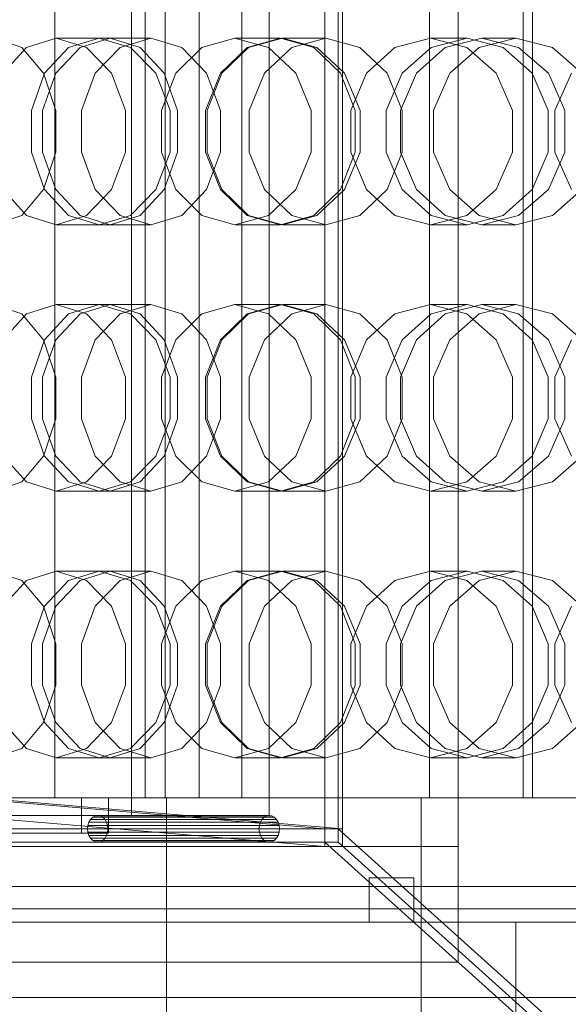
# Model space of a CAD drawing. Header units: millimetres. Extents: x -2233 to 61924, y -68080 to 6847.
# Tile 605 of 656: x 24978 to 25102, y -18206 to -17985. Entities that reach past the tile are written whole.
import ezdxf

# ---------------------------------------------------------------- set-up
doc = ezdxf.new("R2010")
doc.units = ezdxf.units.MM
doc.layers.add('superior_briquetadora', color=7, linetype='Continuous', lineweight=0)
doc.layers.add('superior_C05', color=7, linetype='Continuous', lineweight=0)

msp = doc.modelspace()

# ---------------------------------------------------------------- linework, layer by layer
at = {"layer": 'superior_briquetadora'}
for p, q in [((25051.067, -18171), (25051.067, -17789)), ((25077.067, -17789), (25077.067, -18171)), ((25047.067, -18170), (25047.067, -17790)), ((25050.067, -18170), (25050.067, -17790)), ((25047.067, -18167), (25047.067, -17793)), ((25051.067, -17793), (25051.067, -18167)), ((24986.347, -17800), (24986.347, -18160)), ((25003.55, -17800), (25003.55, -18160)), ((25006.614, -18160), (25006.614, -17800)), ((25011.114, -17800), (25011.114, -18160)), ((25018.774, -18160), (25018.774, -17800)), ((25028.416, -17800), (25028.416, -18160)), ((25034.545, -18160), (25034.545, -17800)), ((25047.062, -18160), (25047.062, -17800)), ((25070.597, -18160), (25070.597, -17800)), ((25091.695, -18160), (25091.695, -17800)), ((25093.788, -17800), (25093.788, -18160)), ((24972.767, -17989), (24978.885, -17991.08)), ((24974.714, -17996.906), (24979.968, -17991.08)), ((24978.885, -17991.08), (24983.792, -17996.907)), ((24979.968, -17991.08), (24986.648, -17989)), ((24989.419, -17991.08), (24984.002, -17996.906)), ((24991.985, -17991.08), (24986.571, -17996.907)), ((24998.737, -17989), (24986.648, -17989)), ((24986.648, -17989), (24993.471, -17991.08)), ((24996.299, -17989), (24989.419, -17991.08)), ((24998.737, -17989), (24991.985, -17991.08)), ((24993.471, -17991.08), (24999.045, -17996.906)), ((24995.425, -17996.907), (25000.996, -17991.08)), ((25007.944, -17989), (24996.299, -17989)), ((25003.316, -17991.08), (24996.299, -17989)), ((25005.488, -17991.08), (24998.737, -17989)), ((25000.996, -17991.08), (25007.944, -17989)), ((25009.041, -17996.906), (25003.316, -17991.08)), ((25010.902, -17996.907), (25005.488, -17991.08)), ((25007.944, -17989), (25014.892, -17991.08)), ((25013.533, -17996.906), (25019.405, -17991.08)), ((25014.892, -17991.08), (25020.464, -17996.907)), ((25019.405, -17991.08), (25026.838, -17989)), ((25029.59, -17991.08), (25023.581, -17996.907)), ((25029.909, -17991.08), (25023.898, -17996.906)), ((25037.082, -17989), (25026.838, -17989)), ((25026.838, -17989), (25034.391, -17991.08)), ((25037.082, -17989), (25029.59, -17991.08)), ((25037.511, -17989), (25029.909, -17991.08)), ((25033.466, -17996.907), (25039.607, -17991.08)), ((25034.391, -17991.08), (25040.534, -17996.906)), ((25044.574, -17991.08), (25037.082, -17989)), ((25047.265, -17989), (25037.511, -17989)), ((25045.226, -17991.08), (25037.511, -17989)), ((25039.607, -17991.08), (25047.265, -17989)), ((25050.582, -17996.907), (25044.574, -17991.08)), ((25051.495, -17996.906), (25045.226, -17991.08)), ((25047.265, -17989), (25054.922, -17991.08)), ((25054.922, -17991.08), (25061.063, -17996.907)), ((25056.4, -17996.906), (25062.79, -17991.08)), ((25062.79, -17991.08), (25070.847, -17989)), ((25070.966, -17991.08), (25064.467, -17996.907)), ((25074.167, -17991.08), (25067.664, -17996.906)), ((25079.071, -17989), (25070.847, -17989)), ((25070.847, -17989), (25079.001, -17991.08)), ((25079.071, -17989), (25070.966, -17991.08)), ((25082.359, -17989), (25074.167, -17991.08)), ((25075.213, -17996.907), (25081.818, -17991.08)), ((25079.001, -17991.08), (25085.608, -17996.906)), ((25087.176, -17991.08), (25079.071, -17989)), ((25081.818, -17991.08), (25090.055, -17989)), ((25090.055, -17989), (25082.359, -17989)), ((25090.642, -17991.08), (25082.359, -17989)), ((25093.676, -17996.907), (25087.176, -17991.08)), ((25090.055, -17989), (25098.292, -17991.08)), ((25097.348, -17996.906), (25090.642, -17991.08)), ((25098.292, -17991.08), (25104.897, -17996.907)), ((24984.002, -17996.906), (24981.033, -18005.326)), ((24986.571, -17996.907), (24983.567, -18005.327)), ((24983.792, -17996.907), (24986.516, -18005.327)), ((24992.333, -18005.327), (24995.425, -17996.907)), ((24999.045, -17996.906), (25002.177, -18005.326)), ((25012.256, -18005.326), (25009.041, -17996.906)), ((25010.308, -18005.326), (25013.533, -17996.906)), ((25013.906, -18005.327), (25010.902, -17996.907)), ((25023.581, -17996.907), (25020.247, -18005.327)), ((25020.464, -17996.907), (25023.556, -18005.327)), ((25023.898, -17996.906), (25020.593, -18005.326)), ((25030.058, -18005.327), (25033.466, -17996.907)), ((25040.534, -17996.906), (25043.977, -18005.326)), ((25053.916, -18005.327), (25050.582, -17996.907)), ((25055.007, -18005.326), (25051.495, -17996.906)), ((25052.88, -18005.326), (25056.4, -17996.906)), ((25064.467, -17996.907), (25060.86, -18005.327)), ((25061.063, -17996.907), (25064.471, -18005.327)), ((25067.664, -17996.906), (25064.08, -18005.326)), ((25071.547, -18005.327), (25075.213, -17996.907)), ((25085.608, -17996.906), (25089.303, -18005.326)), ((25097.283, -18005.327), (25093.676, -17996.907)), ((25101.095, -18005.326), (25097.348, -17996.906)), ((25098.826, -18005.326), (25102.58, -17996.906)), ((24981.033, -18005.326), (24981.033, -18014.674)), ((24983.567, -18005.327), (24983.567, -18014.673)), ((24986.516, -18005.327), (24986.516, -18014.673)), ((24992.333, -18014.673), (24992.333, -18005.327)), ((25002.177, -18005.326), (25002.177, -18014.674)), ((25010.308, -18014.674), (25010.308, -18005.326)), ((25012.256, -18014.674), (25012.256, -18005.326)), ((25013.906, -18014.673), (25013.906, -18005.327)), ((25020.247, -18005.327), (25020.247, -18014.673)), ((25020.593, -18005.326), (25020.593, -18014.674)), ((25023.556, -18005.327), (25023.556, -18014.673)), ((25030.058, -18014.673), (25030.058, -18005.327)), ((25043.977, -18005.326), (25043.977, -18014.674)), ((25052.88, -18014.674), (25052.88, -18005.326)), ((25053.916, -18014.673), (25053.916, -18005.327)), ((25055.007, -18014.674), (25055.007, -18005.326)), ((25060.86, -18005.327), (25060.86, -18014.673)), ((25064.08, -18005.326), (25064.08, -18014.674)), ((25064.471, -18005.327), (25064.471, -18014.673)), ((25071.547, -18014.673), (25071.547, -18005.327)), ((25089.303, -18005.326), (25089.303, -18014.674)), ((25097.283, -18014.673), (25097.283, -18005.327)), ((25098.826, -18014.674), (25098.826, -18005.326)), ((25101.095, -18014.674), (25101.095, -18005.326)), ((24981.033, -18014.674), (24984.002, -18023.094)), ((24983.567, -18014.673), (24986.571, -18023.093)), ((24986.516, -18014.673), (24983.792, -18023.093)), ((24995.425, -18023.093), (24992.333, -18014.673)), ((25002.177, -18014.674), (24999.045, -18023.094)), ((25009.041, -18023.094), (25012.256, -18014.674)), ((25013.533, -18023.094), (25010.308, -18014.674)), ((25010.902, -18023.093), (25013.906, -18014.673)), ((25020.247, -18014.673), (25023.581, -18023.093)), ((25023.556, -18014.673), (25020.464, -18023.093)), ((25020.593, -18014.674), (25023.898, -18023.094)), ((25033.466, -18023.093), (25030.058, -18014.673)), ((25043.977, -18014.674), (25040.534, -18023.094)), ((25050.582, -18023.093), (25053.916, -18014.673)), ((25051.495, -18023.094), (25055.007, -18014.674)), ((25056.4, -18023.094), (25052.88, -18014.674)), ((25060.86, -18014.673), (25064.467, -18023.093)), ((25064.471, -18014.673), (25061.063, -18023.093)), ((25064.08, -18014.674), (25067.664, -18023.094)), ((25075.213, -18023.093), (25071.547, -18014.673)), ((25089.303, -18014.674), (25085.608, -18023.094)), ((25093.676, -18023.093), (25097.283, -18014.673)), ((25097.348, -18023.094), (25101.095, -18014.674)), ((25102.58, -18023.094), (25098.826, -18014.674)), ((24979.968, -18028.92), (24974.714, -18023.094)), ((24983.792, -18023.093), (24978.885, -18028.92)), ((24984.002, -18023.094), (24989.419, -18028.92)), ((24986.571, -18023.093), (24991.985, -18028.92)), ((24999.045, -18023.094), (24993.471, -18028.92)), ((25000.996, -18028.92), (24995.425, -18023.093)), ((25003.316, -18028.92), (25009.041, -18023.094)), ((25005.488, -18028.92), (25010.902, -18023.093)), ((25019.405, -18028.92), (25013.533, -18023.094)), ((25020.464, -18023.093), (25014.892, -18028.92)), ((25023.581, -18023.093), (25029.59, -18028.92)), ((25023.898, -18023.094), (25029.909, -18028.92)), ((25039.607, -18028.92), (25033.466, -18023.093)), ((25040.534, -18023.094), (25034.391, -18028.92)), ((25044.574, -18028.92), (25050.582, -18023.093)), ((25045.226, -18028.92), (25051.495, -18023.094)), ((25061.063, -18023.093), (25054.922, -18028.92)), ((25062.79, -18028.92), (25056.4, -18023.094)), ((25064.467, -18023.093), (25070.966, -18028.92)), ((25067.664, -18023.094), (25074.167, -18028.92)), ((25081.818, -18028.92), (25075.213, -18023.093)), ((25085.608, -18023.094), (25079.001, -18028.92)), ((25087.176, -18028.92), (25093.676, -18023.093)), ((25090.642, -18028.92), (25097.348, -18023.094)), ((25104.897, -18023.093), (25098.292, -18028.92)), ((24978.885, -18028.92), (24972.767, -18031)), ((24986.648, -18031), (24979.968, -18028.92)), ((24993.471, -18028.92), (24986.648, -18031)), ((24998.737, -18031), (24986.648, -18031)), ((24989.419, -18028.92), (24996.299, -18031)), ((24991.985, -18028.92), (24998.737, -18031)), ((24996.299, -18031), (25003.316, -18028.92)), ((25007.944, -18031), (24996.299, -18031)), ((24998.737, -18031), (25005.488, -18028.92)), ((25007.944, -18031), (25000.996, -18028.92)), ((25014.892, -18028.92), (25007.944, -18031)), ((25026.838, -18031), (25019.405, -18028.92)), ((25034.391, -18028.92), (25026.838, -18031)), ((25037.082, -18031), (25026.838, -18031)), ((25029.59, -18028.92), (25037.082, -18031)), ((25029.909, -18028.92), (25037.511, -18031)), ((25037.082, -18031), (25044.574, -18028.92)), ((25037.511, -18031), (25045.226, -18028.92)), ((25047.265, -18031), (25037.511, -18031)), ((25047.265, -18031), (25039.607, -18028.92)), ((25054.922, -18028.92), (25047.265, -18031)), ((25070.847, -18031), (25062.79, -18028.92)), ((25079.001, -18028.92), (25070.847, -18031)), ((25079.071, -18031), (25070.847, -18031)), ((25070.966, -18028.92), (25079.071, -18031)), ((25074.167, -18028.92), (25082.359, -18031)), ((25079.071, -18031), (25087.176, -18028.92)), ((25090.055, -18031), (25081.818, -18028.92)), ((25082.359, -18031), (25090.642, -18028.92)), ((25090.055, -18031), (25082.359, -18031)), ((25098.292, -18028.92), (25090.055, -18031)), ((24972.767, -18049), (24978.885, -18051.08)), ((24979.968, -18051.08), (24986.648, -18049)), ((24998.737, -18049), (24986.648, -18049)), ((24986.648, -18049), (24993.471, -18051.08)), ((24996.299, -18049), (24989.419, -18051.08)), ((24998.737, -18049), (24991.985, -18051.08)), ((25007.944, -18049), (24996.299, -18049)), ((25003.316, -18051.08), (24996.299, -18049)), ((25005.488, -18051.08), (24998.737, -18049)), ((25000.996, -18051.08), (25007.944, -18049)), ((25007.944, -18049), (25014.892, -18051.08)), ((25019.405, -18051.08), (25026.838, -18049)), ((25037.082, -18049), (25026.838, -18049)), ((25026.838, -18049), (25034.391, -18051.08)), ((25037.082, -18049), (25029.59, -18051.08)), ((25037.511, -18049), (25029.909, -18051.08)), ((25044.574, -18051.08), (25037.082, -18049)), ((25047.265, -18049), (25037.511, -18049)), ((25045.226, -18051.08), (25037.511, -18049)), ((25039.607, -18051.08), (25047.265, -18049)), ((25047.265, -18049), (25054.922, -18051.08)), ((25062.79, -18051.08), (25070.847, -18049)), ((25079.071, -18049), (25070.847, -18049)), ((25070.847, -18049), (25079.001, -18051.08)), ((25079.071, -18049), (25070.966, -18051.08)), ((25082.359, -18049), (25074.167, -18051.08)), ((25087.176, -18051.08), (25079.071, -18049)), ((25081.818, -18051.08), (25090.055, -18049)), ((25090.055, -18049), (25082.359, -18049)), ((25090.642, -18051.08), (25082.359, -18049)), ((25090.055, -18049), (25098.292, -18051.08)), ((24974.714, -18056.906), (24979.968, -18051.08)), ((24978.885, -18051.08), (24983.792, -18056.907)), ((24989.419, -18051.08), (24984.002, -18056.906)), ((24991.985, -18051.08), (24986.571, -18056.907)), ((24993.471, -18051.08), (24999.045, -18056.906)), ((24995.425, -18056.907), (25000.996, -18051.08)), ((25009.041, -18056.906), (25003.316, -18051.08)), ((25010.902, -18056.907), (25005.488, -18051.08)), ((25013.533, -18056.906), (25019.405, -18051.08)), ((25014.892, -18051.08), (25020.464, -18056.907)), ((25029.59, -18051.08), (25023.581, -18056.907)), ((25029.909, -18051.08), (25023.898, -18056.906)), ((25033.466, -18056.907), (25039.607, -18051.08)), ((25034.391, -18051.08), (25040.534, -18056.906)), ((25050.582, -18056.907), (25044.574, -18051.08)), ((25051.495, -18056.906), (25045.226, -18051.08)), ((25054.922, -18051.08), (25061.063, -18056.907)), ((25056.4, -18056.906), (25062.79, -18051.08)), ((25070.966, -18051.08), (25064.467, -18056.907)), ((25074.167, -18051.08), (25067.664, -18056.906)), ((25075.213, -18056.907), (25081.818, -18051.08)), ((25079.001, -18051.08), (25085.608, -18056.906)), ((25093.676, -18056.907), (25087.176, -18051.08)), ((25097.348, -18056.906), (25090.642, -18051.08)), ((25098.292, -18051.08), (25104.897, -18056.907)), ((24984.002, -18056.906), (24981.033, -18065.326)), ((24986.571, -18056.907), (24983.567, -18065.327)), ((24983.792, -18056.907), (24986.516, -18065.327)), ((24992.333, -18065.327), (24995.425, -18056.907)), ((24999.045, -18056.906), (25002.177, -18065.326)), ((25012.256, -18065.326), (25009.041, -18056.906)), ((25010.308, -18065.326), (25013.533, -18056.906)), ((25013.906, -18065.327), (25010.902, -18056.907)), ((25023.581, -18056.907), (25020.247, -18065.327)), ((25020.464, -18056.907), (25023.556, -18065.327)), ((25023.898, -18056.906), (25020.593, -18065.326)), ((25030.058, -18065.327), (25033.466, -18056.907)), ((25040.534, -18056.906), (25043.977, -18065.326)), ((25053.916, -18065.327), (25050.582, -18056.907)), ((25055.007, -18065.326), (25051.495, -18056.906)), ((25052.88, -18065.326), (25056.4, -18056.906)), ((25064.467, -18056.907), (25060.86, -18065.327)), ((25061.063, -18056.907), (25064.471, -18065.327)), ((25067.664, -18056.906), (25064.08, -18065.326)), ((25071.547, -18065.327), (25075.213, -18056.907)), ((25085.608, -18056.906), (25089.303, -18065.326)), ((25097.283, -18065.327), (25093.676, -18056.907)), ((25101.095, -18065.326), (25097.348, -18056.906)), ((25098.826, -18065.326), (25102.58, -18056.906)), ((24981.033, -18065.326), (24981.033, -18074.674)), ((24983.567, -18065.327), (24983.567, -18074.673)), ((24986.516, -18065.327), (24986.516, -18074.673)), ((24992.333, -18074.673), (24992.333, -18065.327)), ((25002.177, -18065.326), (25002.177, -18074.674)), ((25010.308, -18074.674), (25010.308, -18065.326)), ((25012.256, -18074.674), (25012.256, -18065.326)), ((25013.906, -18074.673), (25013.906, -18065.327)), ((25020.247, -18065.327), (25020.247, -18074.673)), ((25020.593, -18065.326), (25020.593, -18074.674)), ((25023.556, -18065.327), (25023.556, -18074.673)), ((25030.058, -18074.673), (25030.058, -18065.327)), ((25043.977, -18065.326), (25043.977, -18074.674)), ((25052.88, -18074.674), (25052.88, -18065.326)), ((25053.916, -18074.673), (25053.916, -18065.327)), ((25055.007, -18074.674), (25055.007, -18065.326)), ((25060.86, -18065.327), (25060.86, -18074.673)), ((25064.08, -18065.326), (25064.08, -18074.674)), ((25064.471, -18065.327), (25064.471, -18074.673)), ((25071.547, -18074.673), (25071.547, -18065.327)), ((25089.303, -18065.326), (25089.303, -18074.674)), ((25097.283, -18074.673), (25097.283, -18065.327)), ((25098.826, -18074.674), (25098.826, -18065.326)), ((25101.095, -18074.674), (25101.095, -18065.326)), ((24981.033, -18074.674), (24984.002, -18083.094)), ((24983.567, -18074.673), (24986.571, -18083.093)), ((24986.516, -18074.673), (24983.792, -18083.093)), ((24995.425, -18083.093), (24992.333, -18074.673)), ((25002.177, -18074.674), (24999.045, -18083.094)), ((25009.041, -18083.094), (25012.256, -18074.674)), ((25013.533, -18083.094), (25010.308, -18074.674)), ((25010.902, -18083.093), (25013.906, -18074.673)), ((25020.247, -18074.673), (25023.581, -18083.093)), ((25023.556, -18074.673), (25020.464, -18083.093)), ((25020.593, -18074.674), (25023.898, -18083.094)), ((25033.466, -18083.093), (25030.058, -18074.673)), ((25043.977, -18074.674), (25040.534, -18083.094)), ((25050.582, -18083.093), (25053.916, -18074.673)), ((25051.495, -18083.094), (25055.007, -18074.674)), ((25056.4, -18083.094), (25052.88, -18074.674)), ((25060.86, -18074.673), (25064.467, -18083.093)), ((25064.471, -18074.673), (25061.063, -18083.093)), ((25064.08, -18074.674), (25067.664, -18083.094)), ((25075.213, -18083.093), (25071.547, -18074.673)), ((25089.303, -18074.674), (25085.608, -18083.094)), ((25093.676, -18083.093), (25097.283, -18074.673)), ((25097.348, -18083.094), (25101.095, -18074.674)), ((25102.58, -18083.094), (25098.826, -18074.674)), ((24979.968, -18088.92), (24974.714, -18083.094)), ((24983.792, -18083.093), (24978.885, -18088.92)), ((24984.002, -18083.094), (24989.419, -18088.92)), ((24986.571, -18083.093), (24991.985, -18088.92)), ((24999.045, -18083.094), (24993.471, -18088.92)), ((25000.996, -18088.92), (24995.425, -18083.093)), ((25003.316, -18088.92), (25009.041, -18083.094)), ((25005.488, -18088.92), (25010.902, -18083.093)), ((25019.405, -18088.92), (25013.533, -18083.094)), ((25020.464, -18083.093), (25014.892, -18088.92)), ((25023.581, -18083.093), (25029.59, -18088.92)), ((25023.898, -18083.094), (25029.909, -18088.92)), ((25039.607, -18088.92), (25033.466, -18083.093)), ((25040.534, -18083.094), (25034.391, -18088.92)), ((25044.574, -18088.92), (25050.582, -18083.093)), ((25045.226, -18088.92), (25051.495, -18083.094)), ((25061.063, -18083.093), (25054.922, -18088.92)), ((25062.79, -18088.92), (25056.4, -18083.094)), ((25064.467, -18083.093), (25070.966, -18088.92)), ((25067.664, -18083.094), (25074.167, -18088.92)), ((25081.818, -18088.92), (25075.213, -18083.093)), ((25085.608, -18083.094), (25079.001, -18088.92)), ((25087.176, -18088.92), (25093.676, -18083.093)), ((25090.642, -18088.92), (25097.348, -18083.094)), ((25104.897, -18083.093), (25098.292, -18088.92)), ((24978.885, -18088.92), (24972.767, -18091)), ((24986.648, -18091), (24979.968, -18088.92)), ((24993.471, -18088.92), (24986.648, -18091)), ((24989.419, -18088.92), (24996.299, -18091)), ((24991.985, -18088.92), (24998.737, -18091)), ((24996.299, -18091), (25003.316, -18088.92)), ((24998.737, -18091), (25005.488, -18088.92)), ((25007.944, -18091), (25000.996, -18088.92)), ((25014.892, -18088.92), (25007.944, -18091)), ((25026.838, -18091), (25019.405, -18088.92)), ((25034.391, -18088.92), (25026.838, -18091)), ((25029.59, -18088.92), (25037.082, -18091)), ((25029.909, -18088.92), (25037.511, -18091)), ((25037.082, -18091), (25044.574, -18088.92)), ((25037.511, -18091), (25045.226, -18088.92)), ((25047.265, -18091), (25039.607, -18088.92)), ((25054.922, -18088.92), (25047.265, -18091)), ((25070.847, -18091), (25062.79, -18088.92)), ((25079.001, -18088.92), (25070.847, -18091)), ((25070.966, -18088.92), (25079.071, -18091)), ((25074.167, -18088.92), (25082.359, -18091)), ((25079.071, -18091), (25087.176, -18088.92)), ((25090.055, -18091), (25081.818, -18088.92)), ((25082.359, -18091), (25090.642, -18088.92)), ((25098.292, -18088.92), (25090.055, -18091)), ((24998.737, -18091), (24986.648, -18091)), ((25007.944, -18091), (24996.299, -18091)), ((25037.082, -18091), (25026.838, -18091)), ((25047.265, -18091), (25037.511, -18091)), ((25079.071, -18091), (25070.847, -18091)), ((25090.055, -18091), (25082.359, -18091)), ((24972.767, -18109), (24978.885, -18111.08)), ((24979.968, -18111.08), (24986.648, -18109)), ((24998.737, -18109), (24986.648, -18109)), ((24986.648, -18109), (24993.471, -18111.08)), ((24996.299, -18109), (24989.419, -18111.08)), ((24998.737, -18109), (24991.985, -18111.08)), ((25007.944, -18109), (24996.299, -18109)), ((25003.316, -18111.08), (24996.299, -18109)), ((25005.488, -18111.08), (24998.737, -18109)), ((25000.996, -18111.08), (25007.944, -18109)), ((25007.944, -18109), (25014.892, -18111.08)), ((25019.405, -18111.08), (25026.838, -18109)), ((25037.082, -18109), (25026.838, -18109)), ((25026.838, -18109), (25034.391, -18111.08)), ((25037.082, -18109), (25029.59, -18111.08)), ((25037.511, -18109), (25029.909, -18111.08)), ((25044.574, -18111.08), (25037.082, -18109)), ((25047.265, -18109), (25037.511, -18109)), ((25045.226, -18111.08), (25037.511, -18109)), ((25039.607, -18111.08), (25047.265, -18109)), ((25047.265, -18109), (25054.922, -18111.08)), ((25062.79, -18111.08), (25070.847, -18109)), ((25079.071, -18109), (25070.847, -18109)), ((25070.847, -18109), (25079.001, -18111.08)), ((25079.071, -18109), (25070.966, -18111.08)), ((25082.359, -18109), (25074.167, -18111.08)), ((25087.176, -18111.08), (25079.071, -18109)), ((25081.818, -18111.08), (25090.055, -18109)), ((25090.055, -18109), (25082.359, -18109)), ((25090.642, -18111.08), (25082.359, -18109)), ((25090.055, -18109), (25098.292, -18111.08)), ((24974.714, -18116.906), (24979.968, -18111.08)), ((24978.885, -18111.08), (24983.792, -18116.907)), ((24989.419, -18111.08), (24984.002, -18116.906)), ((24991.985, -18111.08), (24986.571, -18116.907)), ((24993.471, -18111.08), (24999.045, -18116.906)), ((24995.425, -18116.907), (25000.996, -18111.08)), ((25009.041, -18116.906), (25003.316, -18111.08)), ((25010.902, -18116.907), (25005.488, -18111.08)), ((25013.533, -18116.906), (25019.405, -18111.08)), ((25014.892, -18111.08), (25020.464, -18116.907)), ((25029.59, -18111.08), (25023.581, -18116.907)), ((25029.909, -18111.08), (25023.898, -18116.906)), ((25033.466, -18116.907), (25039.607, -18111.08)), ((25034.391, -18111.08), (25040.534, -18116.906)), ((25050.582, -18116.907), (25044.574, -18111.08)), ((25051.495, -18116.906), (25045.226, -18111.08)), ((25054.922, -18111.08), (25061.063, -18116.907)), ((25056.4, -18116.906), (25062.79, -18111.08)), ((25070.966, -18111.08), (25064.467, -18116.907)), ((25074.167, -18111.08), (25067.664, -18116.906)), ((25075.213, -18116.907), (25081.818, -18111.08)), ((25079.001, -18111.08), (25085.608, -18116.906)), ((25093.676, -18116.907), (25087.176, -18111.08)), ((25097.348, -18116.906), (25090.642, -18111.08)), ((25098.292, -18111.08), (25104.897, -18116.907)), ((24984.002, -18116.906), (24981.033, -18125.326)), ((24986.571, -18116.907), (24983.567, -18125.327)), ((24983.792, -18116.907), (24986.516, -18125.327)), ((24992.333, -18125.327), (24995.425, -18116.907)), ((24999.045, -18116.906), (25002.177, -18125.326)), ((25012.256, -18125.326), (25009.041, -18116.906)), ((25010.308, -18125.326), (25013.533, -18116.906)), ((25013.906, -18125.327), (25010.902, -18116.907)), ((25023.581, -18116.907), (25020.247, -18125.327)), ((25020.464, -18116.907), (25023.556, -18125.327)), ((25023.898, -18116.906), (25020.593, -18125.326)), ((25030.058, -18125.327), (25033.466, -18116.907)), ((25040.534, -18116.906), (25043.977, -18125.326)), ((25053.916, -18125.327), (25050.582, -18116.907)), ((25055.007, -18125.326), (25051.495, -18116.906)), ((25052.88, -18125.326), (25056.4, -18116.906)), ((25064.467, -18116.907), (25060.86, -18125.327)), ((25061.063, -18116.907), (25064.471, -18125.327)), ((25067.664, -18116.906), (25064.08, -18125.326)), ((25071.547, -18125.327), (25075.213, -18116.907)), ((25085.608, -18116.906), (25089.303, -18125.326)), ((25097.283, -18125.327), (25093.676, -18116.907)), ((25101.095, -18125.326), (25097.348, -18116.906)), ((25098.826, -18125.326), (25102.58, -18116.906)), ((24981.033, -18125.326), (24981.033, -18134.674)), ((24983.567, -18125.327), (24983.567, -18134.673)), ((24986.516, -18125.327), (24986.516, -18134.673)), ((24992.333, -18134.673), (24992.333, -18125.327)), ((25002.177, -18125.326), (25002.177, -18134.674)), ((25010.308, -18134.674), (25010.308, -18125.326)), ((25012.256, -18134.674), (25012.256, -18125.326)), ((25013.906, -18134.673), (25013.906, -18125.327)), ((25020.247, -18125.327), (25020.247, -18134.673)), ((25020.593, -18125.326), (25020.593, -18134.674)), ((25023.556, -18125.327), (25023.556, -18134.673)), ((25030.058, -18134.673), (25030.058, -18125.327)), ((25043.977, -18125.326), (25043.977, -18134.674)), ((25052.88, -18134.674), (25052.88, -18125.326)), ((25053.916, -18134.673), (25053.916, -18125.327)), ((25055.007, -18134.674), (25055.007, -18125.326)), ((25060.86, -18125.327), (25060.86, -18134.673)), ((25064.08, -18125.326), (25064.08, -18134.674)), ((25064.471, -18125.327), (25064.471, -18134.673)), ((25071.547, -18134.673), (25071.547, -18125.327)), ((25089.303, -18125.326), (25089.303, -18134.674)), ((25097.283, -18134.673), (25097.283, -18125.327)), ((25098.826, -18134.674), (25098.826, -18125.326)), ((25101.095, -18134.674), (25101.095, -18125.326)), ((24981.033, -18134.674), (24984.002, -18143.094)), ((24983.567, -18134.673), (24986.571, -18143.093)), ((24986.516, -18134.673), (24983.792, -18143.093)), ((24995.425, -18143.093), (24992.333, -18134.673)), ((25002.177, -18134.674), (24999.045, -18143.094)), ((25009.041, -18143.094), (25012.256, -18134.674)), ((25013.533, -18143.094), (25010.308, -18134.674)), ((25010.902, -18143.093), (25013.906, -18134.673)), ((25020.247, -18134.673), (25023.581, -18143.093)), ((25023.556, -18134.673), (25020.464, -18143.093)), ((25020.593, -18134.674), (25023.898, -18143.094)), ((25033.466, -18143.093), (25030.058, -18134.673)), ((25043.977, -18134.674), (25040.534, -18143.094)), ((25050.582, -18143.093), (25053.916, -18134.673)), ((25051.495, -18143.094), (25055.007, -18134.674)), ((25056.4, -18143.094), (25052.88, -18134.674)), ((25060.86, -18134.673), (25064.467, -18143.093)), ((25064.471, -18134.673), (25061.063, -18143.093)), ((25064.08, -18134.674), (25067.664, -18143.094)), ((25075.213, -18143.093), (25071.547, -18134.673)), ((25089.303, -18134.674), (25085.608, -18143.094)), ((25093.676, -18143.093), (25097.283, -18134.673)), ((25097.348, -18143.094), (25101.095, -18134.674)), ((25102.58, -18143.094), (25098.826, -18134.674)), ((24979.968, -18148.92), (24974.714, -18143.094)), ((24983.792, -18143.093), (24978.885, -18148.92)), ((24984.002, -18143.094), (24989.419, -18148.92)), ((24986.571, -18143.093), (24991.985, -18148.92)), ((24999.045, -18143.094), (24993.471, -18148.92)), ((25000.996, -18148.92), (24995.425, -18143.093)), ((25003.316, -18148.92), (25009.041, -18143.094)), ((25005.488, -18148.92), (25010.902, -18143.093)), ((25019.405, -18148.92), (25013.533, -18143.094)), ((25020.464, -18143.093), (25014.892, -18148.92)), ((25023.581, -18143.093), (25029.59, -18148.92)), ((25023.898, -18143.094), (25029.909, -18148.92)), ((25039.607, -18148.92), (25033.466, -18143.093)), ((25040.534, -18143.094), (25034.391, -18148.92)), ((25044.574, -18148.92), (25050.582, -18143.093)), ((25045.226, -18148.92), (25051.495, -18143.094)), ((25061.063, -18143.093), (25054.922, -18148.92)), ((25062.79, -18148.92), (25056.4, -18143.094)), ((25064.467, -18143.093), (25070.966, -18148.92)), ((25067.664, -18143.094), (25074.167, -18148.92)), ((25081.818, -18148.92), (25075.213, -18143.093)), ((25085.608, -18143.094), (25079.001, -18148.92)), ((25087.176, -18148.92), (25093.676, -18143.093)), ((25090.642, -18148.92), (25097.348, -18143.094)), ((25104.897, -18143.093), (25098.292, -18148.92)), ((24978.885, -18148.92), (24972.767, -18151)), ((24986.648, -18151), (24979.968, -18148.92)), ((24993.471, -18148.92), (24986.648, -18151)), ((24989.419, -18148.92), (24996.299, -18151)), ((24991.985, -18148.92), (24998.737, -18151)), ((24996.299, -18151), (25003.316, -18148.92)), ((24998.737, -18151), (25005.488, -18148.92)), ((25007.944, -18151), (25000.996, -18148.92)), ((25014.892, -18148.92), (25007.944, -18151)), ((25026.838, -18151), (25019.405, -18148.92)), ((25034.391, -18148.92), (25026.838, -18151)), ((25029.59, -18148.92), (25037.082, -18151)), ((25029.909, -18148.92), (25037.511, -18151)), ((25037.082, -18151), (25044.574, -18148.92)), ((25037.511, -18151), (25045.226, -18148.92)), ((25047.265, -18151), (25039.607, -18148.92)), ((25054.922, -18148.92), (25047.265, -18151)), ((25070.847, -18151), (25062.79, -18148.92)), ((25079.001, -18148.92), (25070.847, -18151)), ((25070.966, -18148.92), (25079.071, -18151)), ((25074.167, -18148.92), (25082.359, -18151)), ((25079.071, -18151), (25087.176, -18148.92)), ((25090.055, -18151), (25081.818, -18148.92)), ((25082.359, -18151), (25090.642, -18148.92)), ((25098.292, -18148.92), (25090.055, -18151)), ((24998.737, -18151), (24986.648, -18151)), ((25007.944, -18151), (24996.299, -18151)), ((25037.082, -18151), (25026.838, -18151)), ((25047.265, -18151), (25037.511, -18151)), ((25079.071, -18151), (25070.847, -18151)), ((25090.055, -18151), (25082.359, -18151)), ((24992.28, -18160), (24827.086, -18160)), ((25003.55, -18160), (24833.215, -18160)), ((24833.215, -18160), (24998.408, -18160)), ((25011.114, -18160), (24836.279, -18160)), ((24836.279, -18160), (25006.614, -18160)), ((25028.416, -18160), (24843.939, -18160)), ((24843.939, -18160), (25018.774, -18160)), ((24850.067, -18160), (25034.545, -18160)), ((25047.067, -18167), (24965.067, -18160)), ((24965.34, -18160), (24979.37, -18160)), ((24980.271, -18160), (24966.196, -18160)), ((24982.877, -18160), (24968.774, -18160)), ((25051.067, -18167), (24969.067, -18160)), ((24971.896, -18160), (24986.956, -18160)), ((24979.37, -18160), (24994.096, -18160)), ((24995.038, -18160), (24980.271, -18160)), ((24986.347, -18160), (24980.719, -18160)), ((24980.719, -18160), (24980.899, -18160)), ((24980.899, -18160), (24986.872, -18160)), ((24999.908, -18160), (24982.877, -18160)), ((24997.235, -18160), (24986.347, -18160)), ((24986.872, -18160), (24998.051, -18160)), ((24986.956, -18160), (25004.325, -18160)), ((24998.408, -18160), (24992.28, -18160)), ((24992.28, -18168), (24992.28, -18160)), ((24994.096, -18160), (25009.478, -18160)), ((25010.46, -18160), (24995.038, -18160)), ((25012.315, -18160), (24997.235, -18160)), ((24998.051, -18160), (25013.344, -18160)), ((24998.408, -18168), (24998.408, -18160)), ((25017.277, -18160), (24999.908, -18160)), ((25003.55, -18160), (25006.614, -18160)), ((25003.55, -18160), (25034.545, -18160)), ((25003.55, -18164), (25003.55, -18160)), ((25004.325, -18160), (25021.356, -18160)), ((25011.417, -18160), (25008.07, -18160)), ((25008.07, -18160), (25011.061, -18160)), ((25009.478, -18160), (25025.478, -18160)), ((25026.498, -18160), (25010.46, -18160)), ((25011.061, -18160), (25019.797, -18160)), ((25011.114, -18160), (25018.774, -18160)), ((25020.438, -18160), (25011.417, -18160)), ((25011.417, -18160), (25011.417, -18210)), ((25030.111, -18160), (25012.315, -18160)), ((25013.344, -18160), (25031.252, -18160)), ((25032.337, -18160), (25017.277, -18160)), ((25019.797, -18160), (25032.548, -18160)), ((25033.347, -18160), (25020.438, -18160)), ((25021.356, -18160), (25035.459, -18160)), ((25025.478, -18160), (25042.055, -18160)), ((25043.109, -18160), (25026.498, -18160)), ((25028.416, -18160), (25034.545, -18160)), ((25048.883, -18160), (25030.111, -18160)), ((25031.252, -18160), (25050.024, -18160)), ((25042.796, -18160), (25032.337, -18160)), ((25032.548, -18160), (25046.788, -18160)), ((25047.587, -18160), (25033.347, -18160)), ((25034.545, -18164), (25034.545, -18160)), ((25035.459, -18160), (25044.486, -18160)), ((25042.055, -18160), (25059.165, -18160)), ((25047.062, -18160), (25042.796, -18160)), ((25060.251, -18160), (25043.109, -18160)), ((25044.486, -18160), (25047.062, -18160)), ((25046.788, -18160), (25059.697, -18160)), ((25060.338, -18160), (25047.587, -18160)), ((25066.791, -18160), (25048.883, -18160)), ((25050.024, -18160), (25067.82, -18160)), ((25059.165, -18160), (25076.765, -18160)), ((25059.697, -18160), (25068.718, -18160)), ((25077.881, -18160), (25060.251, -18160)), ((25069.074, -18160), (25060.338, -18160)), ((25082.084, -18160), (25066.791, -18160)), ((25067.82, -18160), (25082.9, -18160)), ((25068.718, -18160), (25072.065, -18160)), ((25068.718, -18160), (25068.718, -18210)), ((25072.065, -18160), (25069.074, -18160)), ((25073.173, -18160), (25070.597, -18160)), ((25070.597, -18160), (25074.863, -18160)), ((25082.2, -18160), (25073.173, -18160)), ((25074.863, -18160), (25085.323, -18160)), ((25076.765, -18160), (25094.811, -18160)), ((25095.952, -18160), (25077.881, -18160)), ((25093.263, -18160), (25082.084, -18160)), ((25096.303, -18160), (25082.2, -18160)), ((25082.9, -18160), (25093.788, -18160)), ((25085.323, -18160), (25100.383, -18160)), ((25094.272, -18160), (25091.695, -18160)), ((25091.695, -18160), (25095.962, -18160)), ((25099.236, -18160), (25093.263, -18160)), ((25093.788, -18160), (25099.416, -18160)), ((25103.298, -18160), (25094.272, -18160)), ((25094.811, -18160), (25113.255, -18160)), ((25114.42, -18160), (25095.952, -18160)), ((25095.962, -18160), (25106.421, -18160)), ((25113.335, -18160), (25096.303, -18160)), ((25099.416, -18160), (25099.236, -18160)), ((25100.383, -18160), (25117.751, -18160)), ((25003.55, -18164), (24833.215, -18164)), ((24850.067, -18164), (25034.545, -18164)), ((24965.067, -18164), (25047.067, -18171)), ((24995.977, -18164), (24995.382, -18164.102)), ((24996.572, -18164.102), (24995.977, -18164)), ((24995.977, -18164), (25034.545, -18164)), ((25034.545, -18164), (25003.55, -18164)), ((25033.95, -18164.102), (25034.545, -18164)), ((25034.545, -18164), (25035.139, -18164.102)), ((24993.757, -18166.224), (24993.679, -18167)), ((24993.987, -18165.5), (24993.757, -18166.224)), ((24993.757, -18166.224), (25032.325, -18166.224)), ((24994.352, -18164.879), (24993.987, -18165.5)), ((24993.987, -18165.5), (25032.554, -18165.5)), ((24994.828, -18164.402), (24994.352, -18164.879)), ((24994.352, -18164.879), (25032.92, -18164.879)), ((24995.382, -18164.102), (24994.828, -18164.402)), ((24994.828, -18164.402), (25033.395, -18164.402)), ((24995.382, -18164.102), (25033.95, -18164.102)), ((24997.126, -18164.402), (24996.572, -18164.102)), ((24996.572, -18164.102), (25035.139, -18164.102)), ((24997.602, -18164.879), (24997.126, -18164.402)), ((24997.126, -18164.402), (25035.694, -18164.402)), ((24997.968, -18165.5), (24997.602, -18164.879)), ((24997.602, -18164.879), (25036.17, -18164.879)), ((24998.197, -18166.224), (24997.968, -18165.5)), ((24997.968, -18165.5), (25036.535, -18165.5)), ((24998.275, -18167), (24998.197, -18166.224)), ((24998.197, -18166.224), (25036.764, -18166.224)), ((25032.246, -18167), (25032.325, -18166.224)), ((25032.325, -18166.224), (25032.554, -18165.5)), ((25032.554, -18165.5), (25032.92, -18164.879)), ((25032.92, -18164.879), (25033.395, -18164.402)), ((25033.395, -18164.402), (25033.95, -18164.102)), ((25035.139, -18164.102), (25035.694, -18164.402)), ((25035.694, -18164.402), (25036.17, -18164.879)), ((25036.17, -18164.879), (25036.535, -18165.5)), ((25036.535, -18165.5), (25036.764, -18166.224)), ((25036.764, -18166.224), (25036.843, -18167)), ((24650.067, -18167), (25050.067, -18167)), ((24653.067, -18167), (25047.067, -18167)), ((24827.086, -18168), (24992.28, -18168)), ((24998.408, -18168), (24833.215, -18168)), ((24992.28, -18168), (24998.408, -18168)), ((24993.679, -18167), (24993.757, -18167.776)), ((24993.679, -18167), (25032.246, -18167)), ((24993.757, -18167.776), (24993.987, -18168.5)), ((24993.757, -18167.776), (25032.325, -18167.776)), ((24997.968, -18168.5), (24998.197, -18167.776)), ((24998.197, -18167.776), (24998.275, -18167)), ((24998.197, -18167.776), (25036.764, -18167.776)), ((24998.275, -18167), (25036.843, -18167)), ((25032.325, -18167.776), (25032.246, -18167)), ((25032.554, -18168.5), (25032.325, -18167.776)), ((25036.764, -18167.776), (25036.535, -18168.5)), ((25036.843, -18167), (25036.764, -18167.776)), ((25047.067, -18171), (25047.067, -18167)), ((25047.067, -18167), (25051.067, -18167)), ((25050.067, -18167), (25200.067, -18302)), ((25050.067, -18170), (25050.067, -18167)), ((24650.067, -18170), (25050.067, -18170)), ((24993.987, -18168.5), (24994.352, -18169.121)), ((24993.987, -18168.5), (25032.554, -18168.5)), ((24994.352, -18169.121), (24994.828, -18169.598)), ((24994.352, -18169.121), (25032.92, -18169.121)), ((24994.828, -18169.598), (24995.382, -18169.898)), ((24994.828, -18169.598), (25033.395, -18169.598)), ((24995.382, -18169.898), (24995.977, -18170)), ((24995.382, -18169.898), (25033.95, -18169.898)), ((24995.977, -18170), (24996.572, -18169.898)), ((25034.545, -18170), (24995.977, -18170)), ((24996.572, -18169.898), (24997.126, -18169.598)), ((24996.572, -18169.898), (25035.139, -18169.898)), ((24997.126, -18169.598), (24997.602, -18169.121)), ((24997.126, -18169.598), (25035.694, -18169.598)), ((24997.602, -18169.121), (24997.968, -18168.5)), ((24997.602, -18169.121), (25036.17, -18169.121)), ((24997.968, -18168.5), (25036.535, -18168.5)), ((25032.92, -18169.121), (25032.554, -18168.5)), ((25033.395, -18169.598), (25032.92, -18169.121)), ((25033.95, -18169.898), (25033.395, -18169.598)), ((25034.545, -18170), (25033.95, -18169.898)), ((25035.139, -18169.898), (25034.545, -18170)), ((25035.694, -18169.598), (25035.139, -18169.898)), ((25036.17, -18169.121), (25035.694, -18169.598)), ((25036.535, -18168.5), (25036.17, -18169.121)), ((25197.067, -18305), (25047.067, -18170)), ((25050.067, -18170), (25047.067, -18170)), ((25050.067, -18170), (25200.067, -18305)), ((24623.067, -18171), (25077.067, -18171)), ((25047.067, -18171), (24653.067, -18171)), ((25077.067, -18171), (25051.067, -18171)), ((25077.067, -18171), (25077.067, -18197)), ((25057.067, -18188), (25057.067, -18178)), ((25057.067, -18178), (25067.067, -18178)), ((25067.067, -18178), (25067.067, -18188)), ((25067.067, -18188), (25057.067, -18188)), ((25090.067, -18188), (25091.234, -18188)), ((25090.067, -18188), (25090.067, -18210)), ((25091.234, -18188), (25094.717, -18188)), ((25094.717, -18188), (25100.465, -18188)), ((25100.465, -18188), (25108.395, -18188)), ((25077.067, -18197), (24623.067, -18197))]:
    msp.add_line(p, q, dxfattribs=at)
at = {"layer": 'superior_C05'}
for p, q in [((24250.067, -18180), (26750.067, -18180)), ((24310.067, -18185), (26690.067, -18185)), ((24310.067, -18188), (26690.067, -18188)), ((24300.067, -18205), (26700.067, -18205)), ((24310.067, -18205), (26690.067, -18205)), ((24900.317, -18205), (25499.567, -18205))]:
    msp.add_line(p, q, dxfattribs=at)

doc.saveas('drawing.dxf')
